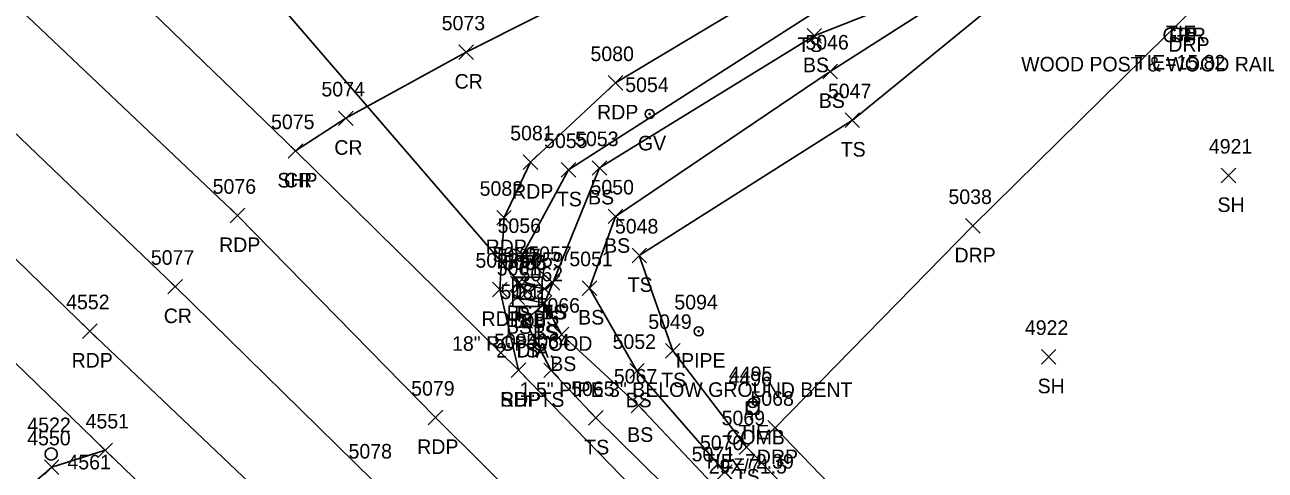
# Model space of a CAD drawing. Extents: x 1472233 to 1475777, y 540726 to 543442.
# Drawn here: x 1474649.7 to 1474819.6, y 541597.4 to 541658.4 of the extents above; entities that cross this region are included whole.
import ezdxf

# ---------------------------------------------------------------- set-up
doc = ezdxf.new("R2010")
doc.units = 0
for name, color, linetype in [('C_A', 7, 'Continuous'), ('C_C', 7, 'Continuous'), ('C_I', 7, 'Continuous'), ('CBP', 7, 'Continuous'), ('D_A', 7, 'Continuous'), ('D_C', 7, 'Continuous'), ('D_I', 7, 'Continuous'), ('D_TIC', 7, 'Continuous'), ('DCP', 7, 'Continuous'), ('DS', 7, 'Continuous'), ('L_A', 7, 'Continuous'), ('L_I', 7, 'Continuous'), ('L_TIC', 7, 'Continuous'), ('LELB', 7, 'Continuous'), ('M_A', 7, 'Continuous'), ('M_C', 7, 'Continuous'), ('M_I', 7, 'Continuous'), ('MPIP', 7, 'Continuous'), ('P_A', 7, 'Continuous'), ('P_I', 7, 'Continuous'), ('P_TIC', 7, 'Continuous'), ('PET', 7, 'Continuous'), ('PRC', 7, 'Continuous'), ('PSP', 7, 'Continuous'), ('R_A', 7, 'Continuous'), ('R_C', 7, 'Continuous'), ('R_I', 7, 'Continuous'), ('R_TIC', 7, 'Continuous'), ('RDG', 7, 'Continuous'), ('RDP', 7, 'Continuous'), ('U_A', 7, 'Continuous'), ('U_C', 7, 'Continuous'), ('U_I', 7, 'Continuous'), ('UP', 7, 'Continuous'), ('USMH', 7, 'Continuous'), ('UWV', 7, 'Continuous')]:
    doc.layers.add(name, color=color, linetype=linetype)

msp = doc.modelspace()

# ---------------------------------------------------------------- linework, layer by layer
at = {"layer": 'CBP'}
for radius in [0.625, 0.0833]:
    msp.add_circle((1474749.42, 541606.58), radius, dxfattribs=at)
at = {"layer": 'D_TIC'}
for points in [[(1474716.72, 541621.73), (1474718.72, 541623.73)], [(1474718.72, 541621.73), (1474716.72, 541623.73)], [(1474717.56, 541620.87), (1474719.56, 541622.87)], [(1474719.56, 541620.87), (1474717.56, 541622.87)]]:
    msp.add_lwpolyline(points, dxfattribs=at)
at = {"layer": 'DCP'}
msp.add_lwpolyline([(1474675.69, 541671.58), (1474717.72, 541622.73)], dxfattribs=at)
at = {"layer": 'DS'}
for p, q in [((1474716.56, 541623.81), (1474720.56, 541623.81)), ((1474716.56, 541619.81), (1474716.56, 541623.81)), ((1474720.56, 541623.81), (1474720.56, 541619.81)), ((1474717.56, 541620.81), (1474717.56, 541622.81)), ((1474717.56, 541622.81), (1474719.56, 541622.81)), ((1474718.56, 541621.81), (1474718.56, 541621.81)), ((1474718.56, 541621.81), (1474718.56, 541621.81)), ((1474719.56, 541622.81), (1474719.56, 541620.81)), ((1474720.56, 541619.81), (1474716.56, 541619.81)), ((1474719.56, 541620.81), (1474717.56, 541620.81))]:
    msp.add_line(p, q, dxfattribs=at)
at = {"layer": 'L_TIC'}
for points in [[(1474756.86, 541655.93), (1474758.86, 541657.93)], [(1474758.86, 541655.93), (1474756.86, 541657.93)], [(1474759.03, 541651.04), (1474761.03, 541653.04)], [(1474761.03, 541651.04), (1474759.03, 541653.04)], [(1474762.07, 541644.36), (1474764.07, 541646.36)], [(1474764.07, 541644.36), (1474762.07, 541646.36)], [(1474723.18, 541637.54), (1474725.18, 541639.54)], [(1474725.18, 541637.54), (1474723.18, 541639.54)], [(1474727.42, 541637.8), (1474729.42, 541639.8)], [(1474729.42, 541637.8), (1474727.42, 541639.8)], [(1474813.61, 541636.77), (1474815.61, 541638.77)], [(1474815.61, 541636.77), (1474813.61, 541638.77)], [(1474729.62, 541631.17), (1474731.62, 541633.17)], [(1474731.62, 541631.17), (1474729.62, 541633.17)], [(1474716.86, 541625.89), (1474718.86, 541627.89)], [(1474718.86, 541625.89), (1474716.86, 541627.89)], [(1474732.88, 541625.81), (1474734.88, 541627.81)], [(1474734.88, 541625.81), (1474732.88, 541627.81)], [(1474716.25, 541621.95), (1474718.25, 541623.95)], [(1474718.25, 541621.95), (1474716.25, 541623.95)], [(1474719.89, 541621.23), (1474721.89, 541623.23)], [(1474721.89, 541621.23), (1474719.89, 541623.23)], [(1474721.01, 541622.04), (1474723.01, 541624.04)], [(1474723.01, 541622.04), (1474721.01, 541624.04)], [(1474721.01, 541622.04), (1474723.01, 541624.04)], [(1474723.01, 541622.04), (1474721.01, 541624.04)], [(1474726.06, 541621.33), (1474728.06, 541623.33)], [(1474728.06, 541621.33), (1474726.06, 541623.33)], [(1474716.16, 541620.06), (1474718.16, 541622.06)], [(1474718.16, 541620.06), (1474716.16, 541622.06)], [(1474719.87, 541619.26), (1474721.87, 541621.26)], [(1474721.87, 541619.26), (1474719.87, 541621.26)], [(1474719.87, 541619.26), (1474721.87, 541621.26)], [(1474721.87, 541619.26), (1474719.87, 541621.26)], [(1474717.25, 541616.83), (1474719.25, 541618.83)], [(1474719.25, 541616.83), (1474717.25, 541618.83)], [(1474722.24, 541614.96), (1474724.24, 541616.96)], [(1474724.24, 541614.96), (1474722.24, 541616.96)], [(1474737.46, 541612.73), (1474739.46, 541614.73)], [(1474739.46, 541612.73), (1474737.46, 541614.73)], [(1474788.97, 541611.91), (1474790.97, 541613.91)], [(1474790.97, 541611.91), (1474788.97, 541613.91)], [(1474720.79, 541610.05), (1474722.79, 541612.05)], [(1474722.79, 541610.05), (1474720.79, 541612.05)], [(1474732.56, 541609.99), (1474734.56, 541611.99)], [(1474734.56, 541609.99), (1474732.56, 541611.99)], [(1474732.78, 541605.24), (1474734.78, 541607.24)], [(1474734.78, 541605.24), (1474732.78, 541607.24)], [(1474726.93, 541603.53), (1474728.93, 541605.53)], [(1474728.93, 541603.53), (1474726.93, 541605.53)], [(1474747.56, 541599.52), (1474749.56, 541601.52)], [(1474749.56, 541599.52), (1474747.56, 541601.52)], [(1474744.61, 541596.12), (1474746.61, 541598.12)], [(1474746.61, 541596.12), (1474744.61, 541598.12)]]:
    msp.add_lwpolyline(points, dxfattribs=at)
at = {"layer": 'LELB'}
for points in [[(1474874.35, 541686.34), (1474843.02, 541683.96), (1474803.71, 541674.06), (1474781.9, 541670.96), (1474757.18, 541659.71), (1474724.18, 541638.54), (1474717.86, 541626.89), (1474722.01, 541623.04), (1474720.87, 541620.26), (1474718.25, 541617.83), (1474721.79, 541611.05), (1474727.93, 541604.53), (1474740.37, 541592.25), (1474769.12, 541563.74), (1474804.5, 541530.53), (1474827.9, 541507.87), (1474842.4, 541494.13), (1474851.95, 541493.37)], [(1474883.59, 541678.72), (1474843.2, 541677.72), (1474803.71, 541674.06), (1474783.59, 541667.12), (1474757.86, 541656.93), (1474728.42, 541638.8), (1474722.01, 541623.04), (1474720.89, 541622.23), (1474717.25, 541622.95), (1474717.16, 541621.06), (1474720.87, 541620.26), (1474723.24, 541615.96), (1474733.78, 541606.24), (1474743.82, 541595.58), (1474771.63, 541566.22), (1474807.07, 541533.08), (1474830.39, 541510.59), (1474843.79, 541500.07)], [(1474873.9, 541672.96), (1474843.7, 541671.74), (1474804.88, 541667.01), (1474785.38, 541663.6), (1474763.07, 541645.36), (1474733.88, 541626.81), (1474738.46, 541613.73), (1474748.56, 541600.52), (1474777.17, 541570.88), (1474812.73, 541537.45), (1474836.71, 541516.06), (1474851.88, 541500.54), (1474860.52, 541489.01), (1474874.9, 541473.68), (1474885.21, 541459.38)], [(1474783.59, 541667.12), (1474760.03, 541652.04), (1474730.62, 541632.17), (1474727.06, 541622.33), (1474733.56, 541610.99), (1474745.61, 541597.12), (1474772.84, 541567.15), (1474808.55, 541534.56), (1474833.33, 541513.38), (1474843.79, 541500.07)]]:
    msp.add_lwpolyline(points, dxfattribs=at)
at = {"layer": 'MPIP'}
for radius in [0.625, 0.0833]:
    msp.add_circle((1474742.02, 541616.41), radius, dxfattribs=at)
at = {"layer": 'P_TIC'}
for points in [[(1474709.14, 541653.68), (1474711.14, 541655.68)], [(1474711.14, 541653.68), (1474709.14, 541655.68)], [(1474729.61, 541649.46), (1474731.61, 541651.46)], [(1474731.61, 541649.46), (1474729.61, 541651.46)], [(1474692.66, 541644.61), (1474694.66, 541646.61)], [(1474694.66, 541644.61), (1474692.66, 541646.61)], [(1474685.76, 541640.13), (1474687.76, 541642.13)], [(1474687.76, 541640.13), (1474685.76, 541642.13)], [(1474685.76, 541640.13), (1474687.76, 541642.13)], [(1474687.76, 541640.13), (1474685.76, 541642.13)], [(1474717.96, 541638.59), (1474719.96, 541640.59)], [(1474719.96, 541638.59), (1474717.96, 541640.59)], [(1474677.81, 541631.27), (1474679.81, 541633.27)], [(1474679.81, 541631.27), (1474677.81, 541633.27)], [(1474714.34, 541630.99), (1474716.34, 541632.99)], [(1474716.34, 541630.99), (1474714.34, 541632.99)], [(1474669.29, 541621.53), (1474671.29, 541623.53)], [(1474671.29, 541621.53), (1474669.29, 541623.53)], [(1474713.77, 541621.13), (1474715.77, 541623.13)], [(1474715.77, 541621.13), (1474713.77, 541623.13)], [(1474657.6, 541615.43), (1474659.6, 541617.43)], [(1474659.6, 541615.43), (1474657.6, 541617.43)], [(1474716.31, 541610.08), (1474718.31, 541612.08)], [(1474718.31, 541610.08), (1474716.31, 541612.08)], [(1474716.31, 541610.08), (1474718.31, 541612.08)], [(1474718.31, 541610.08), (1474716.31, 541612.08)], [(1474704.96, 541603.58), (1474706.96, 541605.58)], [(1474706.96, 541603.58), (1474704.96, 541605.58)], [(1474659.7, 541599.09), (1474661.7, 541601.09)], [(1474661.7, 541599.09), (1474659.7, 541601.09)]]:
    msp.add_lwpolyline(points, dxfattribs=at)
at = {"layer": 'PET'}
for points in [[(1474257.17, 542041.35), (1474290.36, 542008.95), (1474318.16, 541982.22), (1474353.09, 541947.73), (1474380.11, 541921.32), (1474409.43, 541892.59), (1474448.11, 541855.39), (1474480.03, 541823.99), (1474515.94, 541789.15), (1474551.47, 541754.04), (1474586.76, 541720.19), (1474622.34, 541685.28), (1474642.2, 541667.03), (1474678.81, 541632.27), (1474705.96, 541604.58), (1474732.85, 541577.87), (1474757.56, 541553.54), (1474794.98, 541517.97), (1474838.32, 541475.71), (1474843.05, 541471.26), (1474873.72, 541441.3), (1474901.31, 541414.4), (1474940.73, 541376.24), (1474987.96, 541330.09)], [(1474271.84, 541992.5), (1474300.43, 541965.08), (1474335.42, 541930.7), (1474362.69, 541903.91), (1474391.74, 541875.76), (1474430.66, 541838.97), (1474463.16, 541806.71), (1474497.44, 541771.82), (1474534.45, 541737.95), (1474570.53, 541702.62), (1474603.93, 541669.8), (1474626.86, 541647.27), (1474658.6, 541616.43), (1474689.55, 541587), (1474720.32, 541556.63), (1474739.09, 541538.17), (1474777.3, 541501.31), (1474812.28, 541467.45), (1474846.29, 541433.48), (1474886.23, 541395.48), (1474928.35, 541354.56)], [(1475199.87, 541704.91), (1475142.34, 541702.28), (1475100.63, 541701.04), (1475010.06, 541697.51), (1474971.41, 541695.95), (1474942.26, 541694.47), (1474927.08, 541693.58), (1474896.83, 541691.6), (1474867.55, 541689.7), (1474842.5, 541687.47), (1474802.06, 541680.87), (1474754.46, 541664.77), (1474730.61, 541650.46), (1474718.96, 541639.59), (1474715.34, 541631.99), (1474714.77, 541622.13), (1474717.31, 541611.08)]]:
    msp.add_lwpolyline(points, dxfattribs=at)
at = {"layer": 'PRC'}
for points in [[(1474281.21, 542000.69), (1474310.2, 541973.13), (1474344.4, 541939.36), (1474371.7, 541912.83), (1474400.48, 541884.47), (1474439.86, 541846.82), (1474471.42, 541815.51), (1474506.94, 541781.08), (1474542.71, 541746.15), (1474579.05, 541711.03), (1474614.12, 541676.77), (1474633.39, 541657.93), (1474670.29, 541622.53), (1474697.38, 541595.96), (1474725.23, 541569.8), (1474748.55, 541546.13), (1474786.39, 541510.34), (1474828.43, 541468.79), (1474834.71, 541462.78), (1474865.12, 541432.62), (1474893.04, 541405.96), (1474931.99, 541367.84), (1474980.87, 541320.53)], [(1475199.29, 541715.18), (1475141.61, 541713.12), (1475099.43, 541712.15), (1475006.56, 541708.73), (1474971.7, 541707.4), (1474939.76, 541705.56), (1474898.19, 541703.49), (1474863.97, 541700.78), (1474840.38, 541698.64), (1474805.95, 541692.89), (1474749.72, 541674.6), (1474710.14, 541654.68), (1474693.66, 541645.61), (1474686.76, 541641.13)]]:
    msp.add_lwpolyline(points, dxfattribs=at)
at = {"layer": 'PSP'}
for points in [[(1474265.44, 542049.86), (1474298.91, 542017.38), (1474326.56, 541991.3), (1474361.97, 541956.51), (1474389.69, 541929.81), (1474418.37, 541901.23), (1474456.83, 541864.16), (1474490.58, 541830.55), (1474524.38, 541798.05), (1474560.68, 541763.05), (1474595.63, 541729.03), (1474633.71, 541692.09), (1474657.27, 541669.76), (1474686.76, 541641.13), (1474717.31, 541611.08), (1474740.7, 541587.01), (1474766.39, 541561.38), (1474803.05, 541525.86), (1474836.41, 541493.68)], [(1474265.14, 541984.76), (1474291.83, 541959.1), (1474328.22, 541923.56), (1474355.74, 541897.07), (1474384.44, 541868.92), (1474422.85, 541831.66), (1474454.58, 541800.99), (1474488.7, 541768.03), (1474526.59, 541730.75), (1474563.47, 541694.73), (1474596.29, 541662.37), (1474619.45, 541640.43), (1474638.96, 541621.2), (1474660.7, 541600.09), (1474682.49, 541579.08), (1474712.93, 541548.83), (1474731.36, 541530.87), (1474769.83, 541493.4), (1474794.06, 541469.93), (1474805.88, 541458.43), (1474839.61, 541425.83), (1474879.04, 541388.28), (1474920.91, 541347.07)]]:
    msp.add_lwpolyline(points, dxfattribs=at)
at = {"layer": 'R_TIC'}
for points in [[(1474778.58, 541629.86), (1474780.58, 541631.86)], [(1474780.58, 541629.86), (1474778.58, 541631.86)], [(1474751.49, 541602.19), (1474753.49, 541604.19)], [(1474753.49, 541602.19), (1474751.49, 541604.19)], [(1474659.7, 541599.09), (1474661.7, 541601.09)], [(1474661.7, 541599.09), (1474659.7, 541601.09)], [(1474652.36, 541596.77), (1474654.36, 541598.77)], [(1474654.36, 541596.77), (1474652.36, 541598.77)]]:
    msp.add_lwpolyline(points, dxfattribs=at)
at = {"layer": 'RDG'}
msp.add_lwpolyline([(1474638.96, 541621.2), (1474638.3, 541615.73), (1474628.19, 541603.19), (1474619.26, 541604.73), (1474609.52, 541595.65), (1474627.75, 541575.83), (1474641.78, 541587.77), (1474653.36, 541597.77), (1474660.7, 541600.09)], dxfattribs=at)
at = {"layer": 'RDP'}
msp.add_lwpolyline([(1474867.55, 541689.7), (1474874.35, 541686.34), (1474883.59, 541678.72), (1474885.69, 541671.59), (1474874.66, 541670.92), (1474845.18, 541667.08), (1474808.89, 541659.74), (1474779.58, 541630.86), (1474752.49, 541603.19), (1474780.83, 541573.79), (1474816.41, 541540.66), (1474838.67, 541518.73), (1474851.83, 541506.4), (1474851.88, 541500.54), (1474852.72, 541493.22), (1474852.64, 541487.44), (1474852.1, 541483.87), (1474849.46, 541482.1)], dxfattribs=at)
at = {"layer": 'UP'}
for p, q in [((1474749.66, 541607.56), (1474749.41, 541606.73)), ((1474748.57, 541605.06), (1474748.57, 541606.73)), ((1474748.57, 541606.73), (1474750.24, 541606.73)), ((1474749.41, 541605.9), (1474749.41, 541605.9)), ((1474750.24, 541606.73), (1474750.24, 541605.06)), ((1474750.24, 541605.06), (1474748.57, 541605.06)), ((1474749.16, 541604.23), (1474749.41, 541605.06))]:
    msp.add_line(p, q, dxfattribs=at)
msp.add_circle((1474749.41, 541605.9), 0.833, dxfattribs=at)
at = {"layer": 'USMH'}
for p, q in [((1474653.29, 541599.58), (1474653.29, 541599.58)), ((1474654.12, 541599.58), (1474654.12, 541599.58))]:
    msp.add_line(p, q, dxfattribs=at)
msp.add_circle((1474653.29, 541599.58), 0.833, dxfattribs=at)
at = {"layer": 'UWV'}
for radius in [0.625, 0.0833]:
    msp.add_circle((1474735.29, 541646.21), radius, dxfattribs=at)

# ---------------------------------------------------------------- texts
at = {"layer": 'C_A'}
for p in [(1474806.04, 541656.3), (1474747.5, 541601.58)]:
    msp.add_text('TIE', height=2, dxfattribs=at).set_placement(p)
at = {"layer": 'C_C'}
for s, p in [('TIE=15.82', (1474801.76, 541652.3)), ('TIE=72.39', (1474742.64, 541597.58))]:
    msp.add_text(s, height=2, dxfattribs=at).set_placement(p)
at = {"layer": 'C_I'}
msp.add_text('4495', height=2, dxfattribs=at).set_placement((1474746.16, 541609.58))
at = {"layer": 'D_A'}
for s, p in [('P', (1474717.1, 541617.73)), ('DIB', (1474716.66, 541616.87)), ('DI', (1474717.62, 541616.81))]:
    msp.add_text(s, height=2, dxfattribs=at).set_placement(p)
at = {"layer": 'D_C'}
for s, p in [('18" RCP GOOD', (1474708.22, 541613.73)), ("2' DIA.", (1474714.28, 541612.81))]:
    msp.add_text(s, height=2, dxfattribs=at).set_placement(p)
at = {"layer": 'D_I'}
for s, p in [('5087', (1474714.39, 541625.73)), ('5086', (1474715.17, 541624.87)), ('5085', (1474715.23, 541624.81))]:
    msp.add_text(s, height=2, dxfattribs=at).set_placement(p)
at = {"layer": 'L_A'}
for s, p in [('TS', (1474755.58, 541654.71)), ('BS', (1474756.31, 541651.93)), ('BS', (1474758.47, 541647.04)), ('TS', (1474761.48, 541640.36)), ('TS', (1474722.59, 541633.54)), ('BS', (1474726.86, 541633.8)), ('SH', (1474813.1, 541632.77)), ('BS', (1474729.06, 541627.17)), ('TS', (1474716.27, 541621.89)), ('TS', (1474732.29, 541621.81)), ('BS', (1474715.7, 541617.95)), ('TS', (1474720.42, 541618.04)), ('BS', (1474720.45, 541618.04)), ('BS', (1474715.6, 541616.06)), ('BS', (1474719.33, 541617.23)), ('BS', (1474725.5, 541617.33)), ('TS', (1474719.28, 541615.26)), ('BS', (1474719.31, 541615.26)), ('TS', (1474716.66, 541612.83)), ('BS', (1474721.68, 541610.96)), ('TS', (1474736.87, 541608.73)), ('SH', (1474788.46, 541607.91)), ('TS', (1474720.2, 541606.05)), ('BS', (1474732, 541605.99)), ('BS', (1474732.22, 541601.24)), ('TS', (1474726.34, 541599.53)), ('TS', (1474746.96, 541595.52))]:
    msp.add_text(s, height=2, dxfattribs=at).set_placement(p)
at = {"layer": 'L_I'}
for s, p in [('5046', (1474756.63, 541655.04)), ('5047', (1474759.73, 541648.36)), ('5055', (1474720.84, 541641.54)), ('5053', (1474725.08, 541641.8)), ('4921', (1474811.92, 541640.77)), ('5050', (1474727.19, 541635.17)), ('5056', (1474714.46, 541629.89)), ('5048', (1474730.54, 541629.81)), ('5060', (1474713.78, 541625.95)), ('5057', (1474718.67, 541626.04)), ('5057', (1474718.67, 541626.04)), ('5059', (1474717.55, 541625.23)), ('5051', (1474724.29, 541625.33)), ('5061', (1474714.34, 541624.06)), ('5062', (1474717.48, 541623.26)), ('5062', (1474717.48, 541623.26)), ('5063', (1474714.86, 541620.83)), ('5066', (1474719.8, 541618.96)), ('5049', (1474735.11, 541616.73)), ('4922', (1474786.71, 541615.91)), ('5064', (1474718.4, 541614.05)), ('5052', (1474730.22, 541613.99)), ('5067', (1474730.39, 541609.24)), ('5065', (1474724.54, 541607.53)), ('5069', (1474745.16, 541603.52)), ('5070', (1474742.19, 541600.12)), ('4561', (1474655.52, 541597.47)), ('4561', (1474655.52, 541597.47)), ('5071', (1474741.05, 541598.58))]:
    msp.add_text(s, height=2, dxfattribs=at).set_placement(p)
at = {"layer": 'M_A'}
msp.add_text('IPIPE', height=2, dxfattribs=at).set_placement((1474738.86, 541611.41))
at = {"layer": 'M_C'}
msp.add_text('1.5" PIPE 3" BELOW GROUND BENT', height=2, dxfattribs=at).set_placement((1474717.48, 541607.41))
at = {"layer": 'M_I'}
msp.add_text('5094', height=2, dxfattribs=at).set_placement((1474738.68, 541619.41))
at = {"layer": 'P_A'}
for s, p in [('CR', (1474708.57, 541649.68)), ('RDP', (1474728.1, 541645.46)), ('CR', (1474692.09, 541640.61)), ('SHP', (1474684.29, 541636.13)), ('CR', (1474685.19, 541636.13)), ('RDP', (1474716.45, 541634.59)), ('RDP', (1474676.3, 541627.27)), ('RDP', (1474712.82, 541626.99)), ('CR', (1474668.72, 541617.53)), ('RDP', (1474712.26, 541617.13)), ('RDP', (1474656.09, 541611.43)), ('SHP', (1474714.84, 541606.08)), ('RDP', (1474714.79, 541606.08)), ('RDP', (1474703.45, 541599.58))]:
    msp.add_text(s, height=2, dxfattribs=at).set_placement(p)
at = {"layer": 'P_I'}
for s, p in [('5073', (1474706.8, 541657.68)), ('5080', (1474727.19, 541653.46)), ('5074', (1474690.32, 541648.61)), ('5075', (1474683.42, 541644.13)), ('5075', (1474683.42, 541644.13)), ('5081', (1474716.19, 541642.59)), ('5076', (1474675.42, 541635.27)), ('5082', (1474712, 541634.99)), ('5077', (1474666.95, 541625.53)), ('5083', (1474711.43, 541625.13)), ('4552', (1474655.34, 541619.43)), ('5084', (1474713.97, 541614.08)), ('5084', (1474713.97, 541614.08)), ('5079', (1474702.62, 541607.58)), ('4551', (1474658.01, 541603.09)), ('5078', (1474694.04, 541598.96))]:
    msp.add_text(s, height=2, dxfattribs=at).set_placement(p)
at = {"layer": 'R_A'}
for s, p in [('GRR', (1474805.56, 541656.04)), ('GP', (1474806.5, 541656.04)), ('DRP', (1474806.37, 541654.74)), ('DRP', (1474777.07, 541625.86)), ('DRP', (1474749.98, 541598.19))]:
    msp.add_text(s, height=2, dxfattribs=at).set_placement(p)
at = {"layer": 'R_C'}
msp.add_text('WOOD POST & WOOD RAILING', height=2, dxfattribs=at).set_placement((1474786.2, 541652.04))
at = {"layer": 'R_I'}
for s, p in [('5038', (1474776.24, 541633.86)), ('5068', (1474749.11, 541606.19)), ('4551', (1474658.01, 541603.09)), ('4550', (1474650.01, 541600.77))]:
    msp.add_text(s, height=2, dxfattribs=at).set_placement(p)
at = {"layer": 'U_A'}
for s, p in [('GV', (1474733.69, 541641.21)), ('COMB', (1474745.79, 541600.9))]:
    msp.add_text(s, height=2, dxfattribs=at).set_placement(p)
at = {"layer": 'U_C'}
msp.add_text('29X/71.5', height=2, dxfattribs=at).set_placement((1474743.39, 541596.9))
at = {"layer": 'U_I'}
for s, p in [('5054', (1474731.95, 541649.21)), ('4496', (1474746.09, 541608.9)), ('4522', (1474650.03, 541602.58))]:
    msp.add_text(s, height=2, dxfattribs=at).set_placement(p)

doc.saveas('drawing.dxf')
